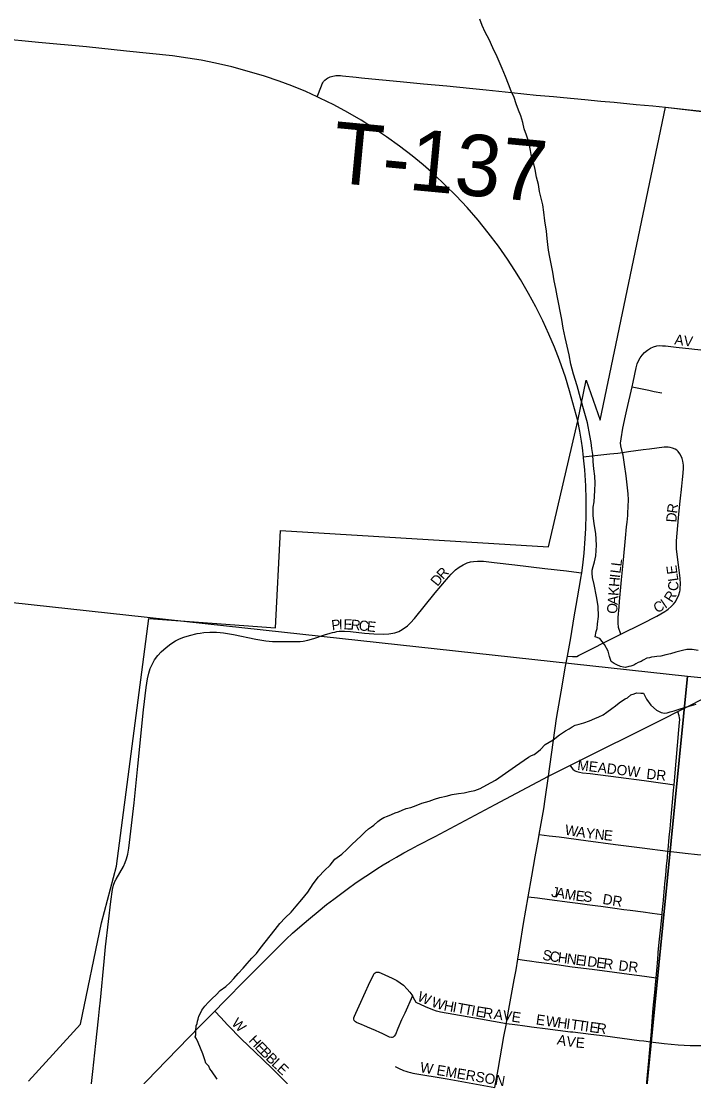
# Model space of a CAD drawing. Extents: x 1410790 to 1770854, y 448063 to 770588.
# Drawn here: x 1539271 to 1542563, y 669381 to 674545 of the extents above; entities that cross this region are included whole.
import ezdxf

# ---------------------------------------------------------------- set-up
doc = ezdxf.new("R2010")
doc.units = 0
for name, color, linetype in [('GM_X_City_Street', 7, 'Continuous'), ('GM_X_City_Street_Text', 7, 'Continuous'), ('GM_X_Corporation', 7, 'Continuous'), ('GM_X_County_Road', 7, 'Continuous'), ('GM_X_Minor_River', 7, 'Continuous'), ('GM_X_Section', 7, 'Continuous'), ('GM_X_State_Route', 7, 'Continuous'), ('GM_X_Township_Road', 7, 'Continuous'), ('GM_X_Township_Road_Text', 7, 'Continuous')]:
    doc.layers.add(name, color=color, linetype=linetype)

msp = doc.modelspace()

# ---------------------------------------------------------------- linework, layer by layer
at = {"layer": 'GM_X_City_Street'}
for points in [[(1542424.3, 674124.4), (1542526.2, 674112.9), (1542602.7, 674104.6), (1542643.8, 674100), (1542675.1, 674096.4), (1542709.6, 674092.3), (1542766, 674084.5), (1542793.5, 674080.4)], [(1542260.4, 672756.6), (1542265.5, 672778.7), (1542280.4, 672849.4), (1542285.4, 672868.4), (1542291.3, 672883.7), (1542299.6, 672898.3), (1542309.9, 672912.2), (1542322, 672924.9), (1542335.4, 672936.2), (1542350, 672945.7), (1542365.5, 672953), (1542381.5, 672957.7), (1542396, 672958.7), (1542409.9, 672957.7), (1542423.6, 672956.3), (1542475.4, 672949.9), (1542552.5, 672942), (1542565.3, 672940.7), (1542613.7, 672936.1), (1542655.7, 672932), (1542686, 672928.7)], [(1542214.1, 672434.4), (1542206.2, 672467.8), (1542204.6, 672483.3), (1542205.2, 672491.5), (1542206.5, 672502.9), (1542216, 672554.5), (1542228.3, 672615.5), (1542234.5, 672644.3), (1542260.4, 672756.6)], [(1542260.4, 672756.6), (1542301.1, 672748.1), (1542341.8, 672739.6), (1542369.2, 672733.9), (1542406.3, 672726.7)], [(1542205, 671546.7), (1542308, 671598.1), (1542381, 671635.5), (1542421.4, 671657.5), (1542431, 671663.4), (1542437.7, 671668.4), (1542452.5, 671681.4), (1542463.6, 671693.4), (1542471.5, 671703.9), (1542481.2, 671721), (1542489, 671739.1), (1542493.7, 671754.8), (1542495.5, 671762.4), (1542496.5, 671771), (1542497.4, 671790.6), (1542495.3, 671820), (1542488.3, 671885.3), (1542479.2, 671950.3), (1542478, 671964.5), (1542477.6, 671976.4), (1542477.7, 672002.6), (1542487.1, 672116.3), (1542493.8, 672182.8), (1542498.9, 672227.1), (1542500.9, 672240.2), (1542504.5, 672270.3), (1542507.3, 672302.8), (1542510.2, 672334.1), (1542511.5, 672358), (1542512, 672373.5), (1542511, 672384), (1542509.5, 672393.2), (1542506, 672405.8), (1542501.1, 672418), (1542494.7, 672429.4), (1542486.6, 672439.7), (1542479.3, 672446.2), (1542471, 672451.6), (1542458.9, 672456.5), (1542446.2, 672459.7), (1542436.4, 672461), (1542422.7, 672461.5), (1542416.9, 672461.1), (1542345.3, 672451.9), (1542314, 672447.7), (1542279.4, 672443.6), (1542242.3, 672438.4), (1542214.1, 672434.4)], [(1542214.1, 672434.4), (1542190.6, 672431.1), (1542151.6, 672427.1), (1542063.9, 672417.3), (1542023.3, 672412.7)], [(1542205, 671546.7), (1542194.7, 671580), (1542193.8, 671583.1), (1542191.9, 671599.2), (1542191.6, 671618.7), (1542192.3, 671628.5), (1542196.5, 671680.4), (1542199.1, 671706.4), (1542207.2, 671793.9), (1542209.1, 671813.2), (1542213.9, 671861.1), (1542218.6, 671910.4), (1542229, 672015.7), (1542233.7, 672071.1), (1542235.9, 672094), (1542238.9, 672126.5), (1542239.4, 672138.8), (1542241.6, 672171.6), (1542242.9, 672204.3), (1542242, 672233.8), (1542232, 672321.9), (1542224, 672377.1), (1542216.9, 672422.4), (1542214.1, 672434.4)], [(1539605.7, 669260.9), (1539622.2, 669407.6), (1539637.3, 669544.6), (1539650.1, 669665.3), (1539655, 669714.2), (1539659, 669756.7), (1539677.2, 669946.1), (1539684.7, 670017.8), (1539699.4, 670141.6), (1539710.6, 670239.3), (1539718.8, 670297.5), (1539723.6, 670319.4), (1539730.1, 670337.1), (1539735.8, 670348.6), (1539753.8, 670379.5), (1539771.9, 670411.1), (1539780.2, 670429.4), (1539786.8, 670448.3), (1539792.6, 670470.9), (1539797.9, 670500.3), (1539810.7, 670611.4), (1539823.6, 670722.1), (1539842.8, 670901.6), (1539869.5, 671176), (1539882.7, 671286.6), (1539889.4, 671328.4), (1539896, 671356.7), (1539903.1, 671378.1), (1539912, 671398.8), (1539918.3, 671410.9), (1539924.5, 671421.2), (1539939.6, 671441.9), (1539957.1, 671460.8), (1539981.3, 671482.3), (1540004.5, 671499.9), (1540026.3, 671513.7), (1540046.4, 671523.8), (1540067.3, 671532.1), (1540095.2, 671540.6), (1540133.2, 671549.4), (1540147.9, 671551.9), (1540165.2, 671554.5), (1540194.3, 671556.6), (1540210.5, 671557), (1540226.6, 671556.3), (1540244.7, 671555.5), (1540262.2, 671552.9), (1540310.5, 671545.2), (1540419.9, 671523), (1540468.7, 671514.7), (1540485.5, 671512.7), (1540501.5, 671511.6), (1540549, 671510.8), (1540617.8, 671510.9), (1540637.2, 671511.7), (1540651.2, 671513.2), (1540674.1, 671517), (1540702.9, 671525), (1540755.9, 671542.9), (1540783.7, 671552.1), (1540794.5, 671555), (1540805.6, 671557.4), (1540816.4, 671559.6), (1540827.8, 671560.7), (1540838.3, 671561.1), (1540853.4, 671561.7), (1540882.5, 671560.3), (1540950.9, 671552.1), (1540996.9, 671548.4), (1541043.2, 671547.3), (1541069.9, 671548.7), (1541080.6, 671549.9), (1541089.9, 671551.6), (1541100.5, 671554), (1541109.5, 671557.1), (1541119.3, 671560.6), (1541128.2, 671565.1), (1541145.4, 671575.7), (1541161.4, 671588.1), (1541176, 671601.8), (1541196, 671624.1), (1541297.3, 671749.2), (1541351.7, 671814.6), (1541376, 671840.9), (1541397.3, 671860.7), (1541415.1, 671874.4), (1541434.2, 671886), (1541454.4, 671895.3), (1541469.6, 671899.9), (1541485.1, 671902.9), (1541504.2, 671904.3), (1541533.2, 671903.3), (1541585.2, 671897.5), (1541686.2, 671886.1), (1541832.9, 671868.8), (1541939.5, 671856.4), (1541999.6, 671848.2), (1542014.2, 671846.3)], [(1541944.1, 671438.5), (1541969.1, 671437.5), (1541979.5, 671437.1), (1541990.7, 671438.3), (1541999, 671441.7), (1542196.4, 671542.4), (1542205, 671546.7)], [(1541956.7, 670904.3), (1541959.6, 670900.7), (1541970.8, 670886.8), (1541978.7, 670880.4), (1541985.9, 670876.3), (1541990.6, 670874.4), (1542002.9, 670871.8), (1542017.8, 670869.1), (1542054.7, 670864.8), (1542193.9, 670846.7), (1542320.2, 670830.5), (1542399.5, 670819.3), (1542436, 670814.6), (1542466.2, 670810.7)], [(1541806.1, 670567), (1541828.7, 670692.8), (1541835.6, 670739.8), (1541852, 670851.8)], [(1542435.8, 670485.4), (1542436.4, 670491.8), (1542442.6, 670553.8), (1542446.2, 670594.5), (1542450.2, 670634.2)], [(1541752.6, 670262.4), (1541770.3, 670363.5), (1541786.8, 670457), (1541802.4, 670545.9), (1541806.1, 670567)], [(1541806.1, 670567), (1541854.8, 670561.1), (1541903.6, 670555.1), (1542033.7, 670538.1), (1542180, 670518), (1542310, 670501), (1542435.8, 670485.4)], [(1542407, 670175.1), (1542407.9, 670184.1), (1542409.3, 670199.8), (1542411, 670215.7), (1542412.4, 670228.4), (1542421.5, 670325.1), (1542425.6, 670367.8), (1542429.6, 670412.5), (1542433, 670452.7), (1542435.8, 670485.4)], [(1542435.8, 670485.4), (1542451.7, 670483.4), (1542520, 670475.4), (1542579.9, 670469.8), (1542617.6, 670467.7), (1542631.3, 670467.2), (1542642.1, 670468.2), (1542666.1, 670471.1), (1542690.8, 670473.8), (1542705.6, 670474.1), (1542720.3, 670473.6), (1542735.3, 670472.5)], [(1541701.1, 669957.9), (1541710.6, 670017.7), (1541729.5, 670131), (1541752.6, 670262.4)], [(1541752.6, 670262.4), (1541797.5, 670256.4), (1541855.9, 670248.5), (1541956.4, 670235.8), (1541995.8, 670230.9), (1542041.1, 670224.9), (1542092.3, 670218.2), (1542108.3, 670215.9), (1542175.3, 670206.7), (1542220.9, 670200.2), (1542251.8, 670196.3), (1542314.1, 670188.4), (1542358.7, 670182.2), (1542407, 670175.1)], [(1542378.3, 669866.2), (1542381.4, 669901.3), (1542386, 669956.8), (1542386.9, 669968.5), (1542387.4, 669975.3), (1542388.9, 669991.5), (1542394.7, 670054.5), (1542400.7, 670113), (1542407, 670175.1)], [(1541645.6, 669643.2), (1541646.4, 669647.9), (1541657.3, 669712.8), (1541683.8, 669856.1), (1541692.7, 669904.4), (1541701.1, 669957.9)], [(1541701.1, 669957.9), (1541733.9, 669952.7), (1541769.4, 669947.2), (1541792, 669943.9), (1541844, 669937), (1541892.7, 669930.5), (1541967.2, 669920.2), (1542064.6, 669908.2), (1542175, 669894), (1542246.1, 669884.4), (1542320.7, 669874.2), (1542378.3, 669866.2)], [(1541185.4, 669777.1), (1541148, 669693.1), (1541133.1, 669660.5), (1541115.1, 669618.3), (1541102.3, 669588.1), (1541097, 669580), (1541092.1, 669575.8), (1541086, 669574.1), (1541082.8, 669573.9), (1541073.3, 669576.4), (1541037.8, 669592.9), (1541026, 669598.3), (1541005.2, 669607.6), (1540966.3, 669624.7), (1540948.4, 669632.4), (1540939.5, 669636.1), (1540912.4, 669647.7), (1540906.6, 669650.7), (1540901.8, 669654.9), (1540900.1, 669657.6), (1540898.4, 669663.6), (1540898.7, 669670), (1540902, 669679), (1540909.5, 669693.4), (1540925.8, 669729.1), (1540956.3, 669797.7), (1540971.1, 669830.5), (1540994.6, 669881), (1540998.2, 669886.6), (1541002.8, 669891.1), (1541008.5, 669893.7), (1541014.8, 669894.4), (1541021.2, 669893.5), (1541033.5, 669888.7), (1541069.1, 669871.9), (1541086.9, 669863.8), (1541110, 669852.1), (1541126.1, 669841.7), (1541141.3, 669829.3), (1541160, 669810.9), (1541172.8, 669796), (1541182.1, 669782.6), (1541185.4, 669777.1)], [(1542350.3, 669553.2), (1542353.1, 669584.6), (1542362.8, 669698.5), (1542365.7, 669733.5), (1542371.3, 669794.9), (1542375.3, 669834.1), (1542378.3, 669866.2)], [(1541185.4, 669777.1), (1541190.1, 669769.7), (1541202.2, 669746.5)], [(1540218.6, 669702.1), (1540247.6, 669671.2), (1540280.9, 669635.7), (1540349.9, 669566.5), (1540415.7, 669503.1), (1540453.3, 669466.1), (1540502.8, 669418.9), (1540574.9, 669347.3)], [(1541202.2, 669746.5), (1541248.3, 669726.3), (1541283.2, 669711.7), (1541301.6, 669705), (1541309.7, 669702.6), (1541323.3, 669699.7), (1541519.3, 669665.7), (1541645.6, 669643.2)], [(1541589.2, 669330), (1541605, 669417.8), (1541633.8, 669579.1), (1541645.6, 669643.2)], [(1541645.6, 669643.2), (1541687.3, 669638.2), (1541699.7, 669636.7), (1541724.8, 669633.2), (1541759.4, 669628.4), (1541768.6, 669627), (1541781.3, 669625.2), (1541835.5, 669618.5), (1541958.4, 669602.6), (1541971.2, 669601.1), (1542058.2, 669590.4), (1542129.6, 669581.8), (1542295, 669559.8), (1542317.7, 669557.1), (1542350.3, 669553.2)], [(1542320.7, 669234.6), (1542325, 669280.7), (1542329, 669319.4), (1542335.9, 669391.9), (1542342, 669460.4), (1542350.3, 669553.2)], [(1542350.3, 669553.2), (1542417.7, 669545.2), (1542486.2, 669538.6), (1542545, 669535.1), (1542580.8, 669534.3), (1542630.1, 669535.5), (1542651.2, 669535.1), (1542663.5, 669534.1)], [(1541102.1, 669431.7), (1541117.7, 669424.2), (1541141.6, 669413.4), (1541154.2, 669408.7), (1541164.1, 669405.5), (1541176.3, 669402.2), (1541187.7, 669399.7), (1541355.6, 669371.3), (1541481.5, 669349.7), (1541589.2, 669330)]]:
    msp.add_lwpolyline(points, dxfattribs=at)
at = {"layer": 'GM_X_Corporation'}
msp.add_lwpolyline([(1539306.9, 669360.4), (1539561.7, 669640), (1539665.1, 670134.4), (1539737.9, 670411.3), (1539895.6, 671623.3), (1540515.2, 671577.1), (1540539.5, 672053.2), (1541851.7, 671974.3), (1541994.7, 672590.2), (1542035.7, 672789.2), (1542104.6, 672593.8), (1542424.3, 674124.4), (1542793.5, 674080.4), (1542881.3, 674947.5)], dxfattribs=at)
at = {"layer": 'GM_X_County_Road'}
for points in [[(1542466.2, 670810.7), (1542469.8, 670849.3), (1542476.8, 670925.2), (1542489.9, 671079.5), (1542493, 671115), (1542493.5, 671128.9), (1542492.9, 671137.6), (1542490.9, 671147.3), (1542484.5, 671168.2)], [(1542450.2, 670634.2), (1542455.2, 670690), (1542460.2, 670743.2), (1542463.7, 670784), (1542466.2, 670810.7)]]:
    msp.add_lwpolyline(points, dxfattribs=at)
at = {"layer": 'GM_X_Minor_River'}
for points in [[(1542080.5, 671533.4), (1542084.9, 671559.4), (1542089.2, 671575.3), (1542091.6, 671597.4), (1542096.1, 671633.4), (1542094.9, 671683.6), (1542085.7, 671731.8), (1542074.6, 671790.2), (1542067.1, 671824.4), (1542065.4, 671844.5), (1542065.7, 671860.5), (1542069.9, 671878.5), (1542076.3, 671900.5), (1542082.8, 671930.4), (1542085.6, 671982.5), (1542082.5, 672038.7), (1542075.2, 672087), (1542069.9, 672127.2), (1542070.5, 672167.3), (1542074.9, 672193.3), (1542077.4, 672221.3), (1542077.8, 672249.4), (1542080.4, 672285.4), (1542078.9, 672319.6), (1542073.5, 672355.8), (1542070, 672391.9), (1542068.6, 672426), (1542063, 672454.2), (1542059.5, 672484.3), (1542054, 672518.5), (1542043, 672580.9), (1542025.8, 672637.3), (1542008.8, 672701.7), (1541991.7, 672762.2), (1541974.6, 672818.6), (1541961.3, 672866.9), (1541952, 672913.2), (1541942.7, 672955.5), (1541933.3, 672997.8), (1541924, 673044), (1541916.7, 673086.3), (1541894.4, 673200.9), (1541887, 673237.1), (1541879.6, 673275.4), (1541872.2, 673317.6), (1541864.8, 673357.8), (1541857.3, 673390), (1541851.9, 673424.2), (1541848.3, 673452.3), (1541844.8, 673482.5), (1541841.3, 673518.6), (1541834.1, 673568.9), (1541828.8, 673611.1), (1541823.3, 673647.3), (1541815.8, 673679.5), (1541808.3, 673711.7), (1541802.8, 673745.9), (1541793.4, 673782.1), (1541786, 673820.3), (1541778.5, 673854.5), (1541768.9, 673882.8), (1541763.4, 673912.9), (1541756, 673953.2), (1541744.5, 673987.4), (1541733, 674017.7), (1541725.4, 674049.9), (1541715.9, 674082.1), (1541704.4, 674110.4), (1541692.8, 674140.7), (1541683.3, 674170.9), (1541669.7, 674203.2), (1541656.3, 674237.5), (1541640.8, 674273.8), (1541625.4, 674314.2), (1541600.2, 674370.8), (1541578.9, 674415.2), (1541561.5, 674455.6), (1541542, 674492), (1541526.5, 674524.4), (1541514.9, 674554.6)], [(1542584.6, 671467.1), (1542554.6, 671471.6), (1542528.5, 671472), (1542506.4, 671466.3), (1542474.2, 671458.8), (1542448, 671451.2), (1542425.9, 671445.6), (1542401.7, 671439.9), (1542381.7, 671438.3), (1542369.6, 671436.4), (1542355.6, 671434.7), (1542345.5, 671430.8), (1542333.4, 671429), (1542315.2, 671419.3), (1542305.1, 671413.4), (1542291, 671407.6), (1542278.9, 671401.8), (1542268.8, 671396), (1542254.6, 671390.2), (1542244.6, 671388.3), (1542228.5, 671384.6), (1542218.5, 671384.7), (1542204.5, 671389), (1542186.6, 671397.3), (1542172.7, 671403.5), (1542158.8, 671413.8), (1542149.2, 671438), (1542143.6, 671464.2), (1542126, 671496.5), (1542102.4, 671525), (1542080.5, 671533.4)], [(1540357.1, 669912.4), (1540377.5, 669936.2), (1540400, 669961.9), (1540422.4, 669985.6), (1540440.8, 670009.4), (1540514.5, 670102.4), (1540537, 670132.2), (1540563.5, 670159.8), (1540592, 670187.5), (1540616.5, 670217.2), (1540645.1, 670248.8), (1540673.7, 670284.4), (1540700.4, 670326.1), (1540727, 670359.8), (1540755.6, 670391.4), (1540784, 670417), (1540806.6, 670446.8), (1540841, 670470.3), (1540865.4, 670494), (1540889.9, 670517.6), (1540912.3, 670539.3), (1540934.6, 670561), (1540955, 670580.8), (1540971.2, 670594.6), (1540985.4, 670604.3), (1540997.6, 670612.2), (1541015.9, 670629.9), (1541030.1, 670639.7), (1541046.3, 670649.5), (1541064.4, 670657.2), (1541082.6, 670665), (1541100.8, 670672.7), (1541116.9, 670678.5), (1541135.1, 670686.2), (1541155.2, 670693.9), (1541177.4, 670699.5), (1541203.6, 670709.2), (1541231.8, 670720.7), (1541268, 670730.2), (1541294.3, 670739.8), (1541320.4, 670747.4), (1541350.6, 670754.9), (1541380.8, 670762.4), (1541411, 670768), (1541439.1, 670771.5), (1541465.2, 670777.1), (1541491.4, 670782.7), (1541517.6, 670792.3), (1541549.9, 670809.9), (1541592.4, 670833.2), (1541624.8, 670854.8), (1541657.2, 670878.3), (1541689.7, 670901.9), (1541754.5, 670945), (1541768.7, 670952.8), (1541780.8, 670958.6), (1541795, 670968.4), (1541813.2, 670982.1), (1541835.7, 671007.8), (1541874.1, 671029.3), (1541904.6, 671054.9), (1541935, 671074.4), (1541953.1, 671084.2), (1541967.3, 671093.9), (1541981.5, 671101.8), (1542001.6, 671107.4), (1542023.8, 671113.1), (1542052, 671122.7), (1542078.2, 671134.3), (1542098.4, 671142), (1542118.6, 671151.7), (1542136.8, 671165.4), (1542161.2, 671183.1), (1542179.4, 671196.8), (1542197.7, 671210.6), (1542213.9, 671222.3), (1542226, 671230.2), (1542238.2, 671236), (1542254.4, 671249.8), (1542270.5, 671255.5), (1542282.6, 671259.3), (1542302.7, 671259), (1542316.7, 671258.8), (1542330.3, 671228.5), (1542351.9, 671200.1), (1542379.5, 671175.6), (1542403.4, 671163.1), (1542419.4, 671160.9), (1542431.4, 671162.7), (1542447.5, 671166.4), (1542465.7, 671172.2), (1542495.9, 671181.7), (1542540.2, 671195), (1542574.4, 671204.5)], [(1540230.3, 669370.8), (1540202.8, 669411.4), (1540195, 669421.5), (1540189.2, 669433.7), (1540175.4, 669447.9), (1540169.6, 669464.1), (1540160.1, 669494.3), (1540148.5, 669522.6), (1540136.9, 669548.9), (1540129.1, 669567), (1540123.3, 669577.2), (1540125.4, 669587.2), (1540125.8, 669607.2), (1540128.2, 669631.2), (1540132.4, 669643.2), (1540134.5, 669653.2), (1540136.7, 669663.2), (1540140.9, 669679.2), (1540149.2, 669693.1), (1540155.4, 669707), (1540169.8, 669726.9), (1540188.1, 669746.6), (1540206.4, 669764.4), (1540224.8, 669782.2), (1540245.1, 669803.9), (1540273.5, 669823.5), (1540293.9, 669843.2), (1540312.2, 669863), (1540332.7, 669886.7), (1540357.1, 669912.4)]]:
    msp.add_lwpolyline(points, dxfattribs=at)
at = {"layer": 'GM_X_Section'}
for points in [[(1542531.7, 671341.3), (1542010.8, 666097.7), (1536711.3, 666615.6), (1537243.2, 671918.9)], [(1542531.7, 671341.3), (1547947.2, 670798.4), (1547388.1, 665548.9), (1542010.8, 666097.7)]]:
    msp.add_lwpolyline(points, close=True, dxfattribs=at)
at = {"layer": 'GM_X_State_Route'}
for points in [[(1541994.7, 672590.3), (1541954.3, 672737.8), (1541934.1, 672803.5), (1541905.2, 672887), (1541880.6, 672951.2), (1541853.8, 673014.5), (1541823.6, 673079.9), (1541789.8, 673147.1), (1541753.9, 673213.4), (1541714.8, 673281.6), (1541687.6, 673326.2), (1541651.7, 673381), (1541606.4, 673445.2), (1541557.1, 673510.5), (1541507.5, 673571.4), (1541453.6, 673633), (1541399.9, 673690.4), (1541346.7, 673743.7), (1541291.8, 673795.1), (1541237.6, 673842.6), (1541184.5, 673886.2), (1541122.2, 673934.1), (1541058.5, 673980.1), (1540996, 674022.2), (1540935, 674060.4), (1540869.9, 674098.3), (1540800.7, 674135.5), (1540733.3, 674169.1), (1540718.9, 674175.7), (1540664.9, 674200.4), (1540595.3, 674229.3), (1540534.1, 674252.2), (1540462.6, 674275.9), (1540377.8, 674301), (1540301.9, 674321.2), (1540222.2, 674340), (1540151.6, 674354.1), (1540087, 674364.8), (1540012.3, 674374.7), (1539787.4, 674399.1), (1539591.6, 674419.3), (1539356.4, 674441), (1539157.3, 674461)], [(1542010.3, 671820), (1542014.2, 671846.3), (1542020, 671884.1), (1542026.4, 671942.6), (1542031.6, 672014.4), (1542034, 672063.5), (1542035.9, 672132.2), (1542035.5, 672207.4), (1542033.5, 672272.8), (1542029, 672351.3), (1542023.6, 672409.9), (1542023.3, 672412.7), (1542017.7, 672458.6), (1542013.5, 672490.9), (1542004.7, 672539.1), (1541994.7, 672590.3)], [(1541920, 671304), (1541935.2, 671389.9), (1541944.1, 671438.5), (1541960.5, 671528.6), (1541977.9, 671632), (1541987.3, 671687), (1542008.7, 671809.7), (1542010.3, 671820)], [(1541852, 670851.8), (1541890.6, 671134.6), (1541919.8, 671302.7), (1541920, 671304)], [(1542484.5, 671168.2), (1542546.2, 671200.1), (1542701.3, 671279.6)], [(1541852, 670851.8), (1541956.7, 670904.3), (1542416.9, 671135), (1542484.5, 671168.2)], [(1541590.4, 670713.5), (1541852, 670851.8)], [(1539853.3, 669328.6), (1539930.6, 669407.2), (1540148, 669630.4), (1540218.6, 669702.1), (1540265.3, 669749.5), (1540370.4, 669857.7), (1540456.8, 669944.7), (1540539.5, 670027.3), (1540568.8, 670055), (1540599.2, 670083.7), (1540646.2, 670124.9), (1540686.9, 670159.6), (1540724.2, 670190.4), (1540765.8, 670224.3), (1540801.6, 670251.3), (1540833.6, 670275), (1540872.8, 670304.2), (1540904.3, 670326.7), (1540940, 670351.4), (1540975.9, 670375.3), (1541011.4, 670398.4), (1541042.3, 670417.8), (1541073, 670436.2), (1541107.9, 670456.4), (1541144.3, 670476.9), (1541177.3, 670495.1), (1541214.2, 670514.6), (1541296.7, 670558), (1541468.5, 670649.2), (1541590.4, 670713.5)]]:
    msp.add_lwpolyline(points, dxfattribs=at)
at = {"layer": 'GM_X_Township_Road'}
msp.add_lwpolyline([(1540718.9, 674175.7), (1540740.5, 674229.2), (1540744.5, 674239.3), (1540746.8, 674244), (1540750.9, 674249.8), (1540757.2, 674256.2), (1540765.3, 674263), (1540770.2, 674266.6), (1540777.4, 674270.2), (1540782.5, 674272.4), (1540790.4, 674275.1), (1540797, 674276.5), (1540804, 674277.8), (1540811.3, 674278.6), (1540821, 674278.8), (1540833.5, 674278.6), (1540844.4, 674277.7), (1540909.8, 674270.6), (1540935.9, 674268.3), (1540952.3, 674266.8), (1541125.5, 674250.1), (1541239.9, 674239.1), (1541354.3, 674228.5), (1541465.3, 674217.8), (1541546.9, 674209.5), (1541670.5, 674196.2), (1541790.8, 674183.8), (1541875.6, 674176.2), (1541924.6, 674171.7), (1542029, 674161.3), (1542107.5, 674154.5), (1542172.9, 674148.5), (1542280.6, 674138.1), (1542362.2, 674130.3), (1542424.3, 674124.4)], dxfattribs=at)

# ---------------------------------------------------------------- texts
at = {"layer": 'GM_X_City_Street_Text'}
for s, rotation, p in [('A', 351.5995, (1542465.7, 672964.8)), ('V', 353.0511, (1542510.6, 672958.1)), ('R', 82.3508, (1542480, 672135.2)), ('D', 85.7882, (1542476.8, 672092.1)), ('R', 47.6626, (1541335.8, 671811.1)), ('L', 82.919, (1542203.4, 671841.7)), ('L', 82.8784, (1542207.7, 671876.6)), ('E', 97.3419, (1542482.7, 671843)), ('D', 50.7206, (1541308.4, 671777.6)), ('H', 84.8026, (1542196.9, 671776.4)), ('I', 83.3629, (1542200.8, 671819.9)), ('L', 98.3265, (1542487.8, 671808.4)), ('K', 85.4596, (1542193.4, 671732.7)), ('C', 85.1026, (1542484.8, 671756.3)), ('A', 85.4656, (1542189.9, 671688.9)), ('I', 34.7488, (1542422.1, 671670.3)), ('R', 57.3472, (1542455, 671698.2)), ('O', 85.4596, (1542186.5, 671645)), ('C', 27.5154, (1542381, 671648.4)), ('P', 7.369, (1540792.9, 671565.1)), ('I', 1.3988, (1540826.4, 671569.5)), ('E', 358.7431, (1540847.8, 671570.1)), ('R', 354.7957, (1540882.1, 671569.3)), ('C', 353.8435, (1540921.3, 671565.8)), ('E', 353.8613, (1540960.7, 671561.5)), ('MEADOW', 353.0899, (1541990.7, 670883.6)), ('DR', 353.9826, (1542328.8, 670839.6)), ('W', 350.5764, (1541929, 670566.8)), ('A', 350.9327, (1541985.8, 670557.4)), ('Y', 353.3222, (1542031.5, 670550.1)), ('N', 354.0846, (1542075.9, 670544.9)), ('E', 354.1019, (1542119.7, 670540.4)), ('J', 350.8683, (1541862.9, 670263.2)), ('A', 350.888, (1541884.7, 670259.7)), ('M', 350.8862, (1541928.1, 670252.7)), ('E', 353.2476, (1541982.5, 670244)), ('S', 355.4941, (1542019.6, 670239.7)), ('DR', 351.0206, (1542113.7, 670228)), ('S', 350.0593, (1541819.1, 669955.2)), ('C', 350.3969, (1541854.1, 669949)), ('H', 352.1013, (1541894.7, 669942.2)), ('N', 352.5476, (1541938.7, 669936.1)), ('E', 352.5209, (1541982.4, 669930.3)), ('I', 352.5411, (1542017.3, 669925.8)), ('D', 352.5252, (1542039.1, 669922.9)), ('E', 352.5382, (1542082.7, 669917.2)), ('R', 352.5225, (1542117.6, 669912.6)), ('DR', 353.994, (1542192.4, 669902.4)), ('W', 336.6811, (1541205.6, 669756.3)), ('W', 341.8698, (1541274.9, 669726.7)), ('H', 349.8245, (1541336.6, 669707)), ('I', 349.6248, (1541379.9, 669699.3)), ('T', 349.6145, (1541401.5, 669695.3)), ('T', 349.5876, (1541436.1, 669689)), ('I', 349.6435, (1541470.8, 669682.6)), ('E', 350.3277, (1541493, 669678.5)), ('R', 351.6265, (1541529, 669672.4)), ('A', 351.8627, (1541581.4, 669664.7)), ('V', 351.8689, (1541625, 669658.5)), ('E', 351.8583, (1541668.6, 669652.3)), ('W', 315.0061, (1540297.3, 669640.1)), ('E', 352.0244, (1541788, 669638.4)), ('W', 352.0054, (1541835.9, 669631.7)), ('H', 352.0304, (1541892.6, 669623.7)), ('I', 352.0446, (1541936.2, 669617.6)), ('T', 352.0244, (1541958, 669614.5)), ('T', 352.0244, (1541992.8, 669609.7)), ('I', 352.0183, (1542027.7, 669604.8)), ('E', 351.9974, (1542049.5, 669601.7)), ('R', 352.0387, (1542084.4, 669596.8)), ('H', 313.4853, (1540381.1, 669556.3)), ('E', 313.4738, (1540411.4, 669524.4)), ('A', 349.0266, (1541890.5, 669540.8)), ('V', 352.0727, (1541936.6, 669531.9)), ('E', 355.2708, (1541983.2, 669525.5)), ('B', 314.1818, (1540436, 669498.4)), ('B', 315.991, (1540464.8, 669468.8)), ('L', 316.3867, (1540493.6, 669441)), ('E', 316.3957, (1540519.1, 669416.7)), ('W EMERSON', 350.4248, (1541220.6, 669405.2))]:
    msp.add_text(s, height=50, rotation=rotation, dxfattribs=at).set_placement(p)
at = {"layer": 'GM_X_Township_Road_Text'}
msp.add_text('T-137', height=300, rotation=354.6106, dxfattribs=at).set_placement((1540784.7, 673756.9))

doc.saveas('drawing.dxf')
